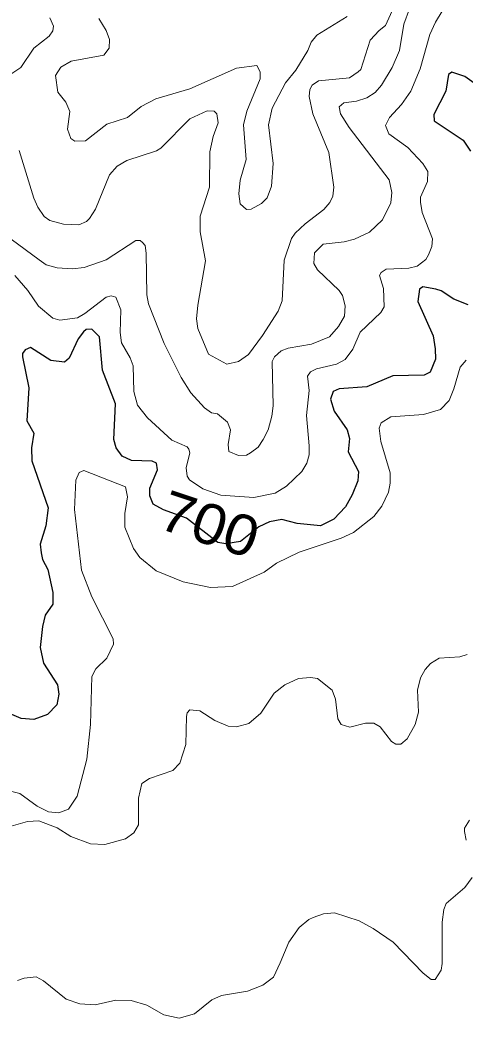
# Model space of a CAD drawing. Extents: x 294.2 to 320.3, y 7482.7 to 7510.7.
# Drawn here: x 315.848 to 316.729, y 7486.449 to 7488.425 of the extents above; entities that cross this region are included whole.
import ezdxf
from ezdxf.enums import TextEntityAlignment as Align

# ---------------------------------------------------------------- set-up
doc = ezdxf.new("R2010")
doc.units = 0
doc.header["$LTSCALE"] = 0.032
doc.layers.add('1', color=7, linetype='Continuous', lineweight=25)
doc.layers.add('2', color=7, linetype='Continuous', lineweight=13)
doc.layers.add('61', color=7, linetype='Continuous')

msp = doc.modelspace()

# ---------------------------------------------------------------- linework, layer by layer
at = {"layer": '1'}
for points in [[(316.7515, 7488.2968), (316.7287, 7488.3133), (316.7027, 7488.322), (316.6964, 7488.3173), (316.6909, 7488.2843), (316.6674, 7488.2382), (316.668, 7488.2254), (316.7252, 7488.1869), (316.7402, 7488.1656)], [(316.7353, 7487.8614), (316.707, 7487.8724), (316.6821, 7487.8889), (316.6713, 7487.8921), (316.6457, 7487.8965), (316.6387, 7487.8921), (316.6355, 7487.8678), (316.6658, 7487.7994), (316.6697, 7487.7742), (316.6705, 7487.7537), (316.6599, 7487.7278), (316.6481, 7487.7215), (316.586, 7487.7207), (316.5345, 7487.6987), (316.4802, 7487.6947), (316.4684, 7487.6892), (316.4629, 7487.6743), (316.47, 7487.6507), (316.4959, 7487.6137), (316.5007, 7487.5964), (316.4979, 7487.5697), (316.5183, 7487.5312), (316.5168, 7487.5123), (316.5057, 7487.4848), (316.4927, 7487.4611), (316.4696, 7487.4368), (316.4428, 7487.4235), (316.3967, 7487.4282), (316.3663, 7487.4361), (316.342, 7487.4314), (316.3207, 7487.4212), (316.2846, 7487.3921), (316.2555, 7487.3874), (316.24, 7487.3905), (316.1779, 7487.4387), (316.1323, 7487.4552), (316.1115, 7487.4662), (316.1053, 7487.4827), (316.1053, 7487.4977), (316.1202, 7487.5346), (316.1186, 7487.5472), (316.11, 7487.5512), (316.0691, 7487.5527), (316.0502, 7487.5614), (316.0384, 7487.5779), (316.0341, 7487.5944), (316.0372, 7487.6652), (316.0115, 7487.732), (316.0055, 7487.7978), (315.9932, 7487.8104), (315.9906, 7487.8129), (315.9791, 7487.8123), (315.974, 7487.8078), (315.9631, 7487.7938), (315.9453, 7487.7554), (315.9364, 7487.7478), (315.9094, 7487.7508), (315.8693, 7487.7767), (315.8585, 7487.772), (315.8533, 7487.7644), (315.8533, 7487.758), (315.8655, 7487.6967), (315.8616, 7487.6316), (315.8757, 7487.6067), (315.8712, 7487.5779), (315.8719, 7487.5524), (315.9038, 7487.4592), (315.8993, 7487.4235), (315.8884, 7487.3871), (315.89, 7487.3698)], [(315.89, 7487.3698), (315.8931, 7487.3564), (315.9033, 7487.3367), (315.9132, 7487.2911), (315.9132, 7487.2683), (315.8982, 7487.2463), (315.8927, 7487.2243)], [(315.8927, 7487.2243), (315.8884, 7487.1826), (315.8947, 7487.1511), (315.9222, 7487.1087), (315.9253, 7487.0898), (315.9214, 7487.0686), (315.9025, 7487.0497), (315.8758, 7487.0395), (315.8506, 7487.0418), (315.8086, 7487.0599)]]:
    msp.add_lwpolyline(points, dxfattribs=at)
at = {"layer": '2'}
for points in [[(316.5231, 7488.3275), (316.541, 7488.3856), (316.5588, 7488.4041), (316.5716, 7488.4144), (316.6004, 7488.4788)], [(316.684, 7488.4424), (316.6706, 7488.4208), (316.6597, 7488.3965), (316.64, 7488.3288), (316.6221, 7488.2841), (316.6035, 7488.2579), (316.5799, 7488.2324), (316.5716, 7488.2164), (316.578, 7488.1998), (316.6157, 7488.1724), (316.6457, 7488.1411), (316.6553, 7488.1251), (316.6546, 7488.1054), (316.6412, 7488.0741), (316.6406, 7488.0645), (316.6444, 7488.0441), (316.6648, 7487.9917), (316.6635, 7487.9764), (316.6566, 7487.9598), (316.6515, 7487.9508), (316.6342, 7487.9374), (316.6176, 7487.9336), (316.5729, 7487.9316), (316.5633, 7487.9253), (316.5601, 7487.9195), (316.5678, 7487.8934), (316.5691, 7487.8569), (316.5627, 7487.8461), (316.5218, 7487.8072), (316.5072, 7487.7733), (316.4918, 7487.7529), (316.4746, 7487.7433), (316.435, 7487.7344), (316.4235, 7487.7286), (316.4171, 7487.7197), (316.4203, 7487.6916), (316.4152, 7487.6418)], [(316.5787, 7488.1085), (316.4995, 7488.2126), (316.4829, 7488.2394), (316.4797, 7488.2535), (316.4893, 7488.2611), (316.5142, 7488.2643), (316.5346, 7488.2713), (316.5512, 7488.2815), (316.564, 7488.2962), (316.585, 7488.3314), (316.5991, 7488.3646), (316.608, 7488.4169), (316.6189, 7488.4476)], [(315.907, 7488.4297), (315.9147, 7488.4131), (315.9134, 7488.4035), (315.9057, 7488.3933), (315.8757, 7488.3697), (315.8502, 7488.3313), (315.8323, 7488.3192)], [(316.0046, 7488.4284), (316.0187, 7488.4042), (316.0251, 7488.3863), (316.0245, 7488.3697), (316.0143, 7488.3556), (315.9498, 7488.3435), (315.9293, 7488.332), (315.9185, 7488.3154), (315.9229, 7488.2822), (315.9389, 7488.2624), (315.9466, 7488.2439), (315.9421, 7488.2088), (315.9491, 7488.1902), (315.9568, 7488.1852), (315.9779, 7488.1858), (316.02, 7488.219), (316.0609, 7488.2324), (316.0883, 7488.2541), (316.1171, 7488.2694), (316.1847, 7488.2892), (316.2767, 7488.3295), (316.3169, 7488.3352), (316.3239, 7488.3224), (316.3239, 7488.309), (316.2971, 7488.2445), (316.2907, 7488.2177), (316.2958, 7488.1488), (316.2837, 7488.1079), (316.2811, 7488.0811), (316.2837, 7488.0613), (316.2964, 7488.0498), (316.306, 7488.0504), (316.3265, 7488.0619), (316.3373, 7488.0728), (316.3463, 7488.0964), (316.3494, 7488.1411), (316.3399, 7488.2177), (316.3475, 7488.2509), (316.3737, 7488.3007), (316.3941, 7488.3256), (316.4178, 7488.3646), (316.4248, 7488.3812), (316.4356, 7488.3952), (316.4956, 7488.4322)], [(316.4203, 7488.2739), (316.4216, 7488.2879), (316.4267, 7488.2962), (316.4388, 7488.3045), (316.5001, 7488.3109), (316.5174, 7488.3224), (316.5231, 7488.3275)], [(315.8463, 7488.1666), (315.8757, 7488.0722), (315.8833, 7488.0543), (315.8961, 7488.0358), (315.9076, 7488.0281), (315.9345, 7488.021), (315.9644, 7488.0198), (315.9797, 7488.0262), (315.9855, 7488.0319), (315.9977, 7488.0504), (316.0251, 7488.1188), (316.0404, 7488.1354), (316.0596, 7488.1468), (316.1183, 7488.166), (316.1273, 7488.1717), (316.1847, 7488.2298), (316.2185, 7488.2452), (316.2326, 7488.2445), (316.2377, 7488.2394), (316.2403, 7488.2216), (316.2307, 7488.1947), (316.2243, 7488.1641), (316.223, 7488.0939), (316.2051, 7488.0364), (316.2051, 7488.0058), (316.2153, 7487.9483), (316.2, 7487.8602), (316.1975, 7487.8334), (316.2, 7487.8142), (316.2211, 7487.7631), (316.2575, 7487.7433), (316.2805, 7487.749), (316.3003, 7487.7625), (316.3284, 7487.8002), (316.359, 7487.8487), (316.3673, 7487.8691), (316.3711, 7487.9496), (316.3858, 7487.9923), (316.3929, 7488.0032), (316.4126, 7488.0217), (316.4497, 7488.0498), (316.4618, 7488.0638), (316.4676, 7488.076), (316.4695, 7488.0939), (316.4592, 7488.1628), (316.428, 7488.2394), (316.4203, 7488.2739)], [(316.4899, 7487.9859), (316.5104, 7487.9911), (316.5403, 7488.0051), (316.5659, 7488.0293), (316.5825, 7488.0632), (316.5844, 7488.0836), (316.5787, 7488.1085)], [(315.831, 7487.9911), (315.8859, 7487.9502), (315.9, 7487.9406), (315.9217, 7487.9342), (315.9523, 7487.9323), (315.9753, 7487.9349), (316.0187, 7487.9502), (316.0774, 7487.9885), (316.0864, 7487.9885), (316.0908, 7487.9847), (316.096, 7487.9783), (316.0979, 7487.9636), (316.0991, 7487.8806), (316.1024, 7487.8633), (316.1336, 7487.7848), (316.1675, 7487.7172), (316.1866, 7487.6865), (316.2135, 7487.6571), (316.2275, 7487.6475), (316.239, 7487.645), (316.2588, 7487.629), (316.2651, 7487.6137), (316.26, 7487.5844), (316.2613, 7487.5709), (316.2805, 7487.5626), (316.2964, 7487.5633), (316.3047, 7487.5677), (316.3194, 7487.5792), (316.3297, 7487.5946), (316.3392, 7487.6137), (316.3469, 7487.6405), (316.3494, 7487.661), (316.3475, 7487.7491), (316.352, 7487.758), (316.3654, 7487.7701), (316.3788, 7487.7753), (316.4254, 7487.7835), (316.4605, 7487.7976), (316.4784, 7487.818), (316.4906, 7487.8385), (316.4918, 7487.8589), (316.4867, 7487.8793), (316.4797, 7487.8895), (316.4369, 7487.9304), (316.4299, 7487.9432), (316.4311, 7487.9642), (316.4484, 7487.9815), (316.4899, 7487.9859)], [(316.3533, 7487.4879), (316.3112, 7487.4796), (316.246, 7487.4841), (316.2099, 7487.4969), (316.1834, 7487.5147), (316.1794, 7487.5219), (316.1771, 7487.5381), (316.1846, 7487.5681), (316.1823, 7487.5754), (316.1788, 7487.5798), (316.149, 7487.5933), (316.1004, 7487.6373), (316.0807, 7487.6622), (316.0736, 7487.6891), (316.0723, 7487.7401), (316.0666, 7487.7561), (316.0493, 7487.7861), (316.0468, 7487.8065), (316.0481, 7487.8512), (316.0379, 7487.8761), (316.0289, 7487.8787), (316.0187, 7487.8761), (315.9766, 7487.8442), (315.9619, 7487.8353), (315.9268, 7487.8308), (315.9133, 7487.8346), (315.8846, 7487.8583), (315.8636, 7487.8895), (315.838, 7487.9195)], [(316.6974, 7487.6715), (316.7072, 7487.6948), (316.7193, 7487.7379), (316.7313, 7487.7513)], [(316.5627, 7487.5907), (316.5589, 7487.6169), (316.5633, 7487.6271), (316.5825, 7487.6392), (316.6469, 7487.6436), (316.6802, 7487.6536), (316.6974, 7487.6715)], [(316.4152, 7487.6418), (316.4209, 7487.5818), (316.4203, 7487.5639), (316.4158, 7487.5473), (316.4063, 7487.5307), (316.3756, 7487.502), (316.3533, 7487.4879)], [(315.8184, 7486.9006), (315.8482, 7486.8934), (315.8821, 7486.8683), (315.9045, 7486.8567), (315.9252, 7486.8547), (315.9441, 7486.8625), (315.9613, 7486.8881), (315.9804, 7486.9612), (315.988, 7487.0302), (315.9906, 7487.1247), (315.9983, 7487.14), (316.02, 7487.161), (316.0334, 7487.1891), (316.0327, 7487.1993), (315.9906, 7487.283), (315.9702, 7487.3353), (315.9561, 7487.4554), (315.9587, 7487.5141), (315.9651, 7487.5288), (315.9747, 7487.5332), (316.057, 7487.5007), (316.0608, 7487.4809), (316.0557, 7487.4477), (316.0557, 7487.4209), (316.073, 7487.3788), (316.0851, 7487.3609), (316.1177, 7487.334), (316.1713, 7487.3123), (316.2256, 7487.3015), (316.2689, 7487.3035), (316.3315, 7487.3313), (316.3562, 7487.3494), (316.4005, 7487.3711), (316.4837, 7487.3987), (316.5084, 7487.4099), (316.5486, 7487.4416), (316.5646, 7487.4624), (316.5774, 7487.4899), (316.5812, 7487.5077), (316.5806, 7487.5282), (316.5627, 7487.5907)], [(316.7332, 7487.1687), (316.7185, 7487.1636), (316.6776, 7487.161), (316.661, 7487.1508), (316.6502, 7487.1387), (316.6412, 7487.1221), (316.6349, 7487.0978), (316.6367, 7487.0544), (316.6303, 7487.0302), (316.6144, 7487.0014), (316.6023, 7486.9912), (316.5921, 7486.9912), (316.5837, 7486.9963), (316.5614, 7487.0251), (316.5486, 7487.0327), (316.5321, 7487.0327), (316.5011, 7487.0247), (316.4839, 7487.0297), (316.4776, 7487.0414), (316.4727, 7487.08), (316.4663, 7487.0978), (316.4369, 7487.1208), (316.4235, 7487.1233), (316.3993, 7487.1208), (316.3724, 7487.1087), (316.3514, 7487.0921), (316.3246, 7487.0525), (316.3009, 7487.032), (316.2767, 7487.025), (316.2601, 7487.0263), (316.2339, 7487.0378), (316.2039, 7487.0569), (316.1841, 7487.0589)], [(316.1841, 7487.0589), (316.179, 7487.0531), (316.1777, 7487.0455), (316.1764, 7486.9906), (316.1649, 7486.9535), (316.1509, 7486.9388), (316.1045, 7486.9231)], [(316.1045, 7486.9231), (316.0895, 7486.9131), (316.0826, 7486.8841), (316.0825, 7486.831), (316.0736, 7486.815), (316.057, 7486.8035), (316.016, 7486.7923), (315.9879, 7486.7934), (315.9489, 7486.8079), (315.9219, 7486.8254), (315.8857, 7486.8388), (315.8633, 7486.8377), (315.8306, 7486.8288)], [(316.7312, 7486.8009), (316.7281, 7486.8182), (316.7281, 7486.8245), (316.7376, 7486.8405)], [(316.329, 7486.5136), (316.3501, 7486.5296), (316.3635, 7486.5577), (316.3801, 7486.5985), (316.4005, 7486.6279), (316.4197, 7486.6439), (316.4286, 7486.6477), (316.4491, 7486.6547), (316.4708, 7486.6566), (316.5193, 7486.6413), (316.5475, 7486.626), (316.587, 7486.5985), (316.6463, 7486.5372), (316.6623, 7486.5251), (316.67, 7486.5251), (316.6821, 7486.5436), (316.684, 7486.5564), (316.684, 7486.6381), (316.6872, 7486.6637), (316.6916, 7486.6751), (316.7286, 7486.7071), (316.7429, 7486.7266)], [(315.8431, 7486.5226), (315.8566, 7486.5277), (315.8801, 7486.5302), (315.8949, 7486.5219), (315.9395, 7486.4861), (315.9664, 7486.4766), (315.997, 7486.4746), (316.0379, 7486.4836), (316.0685, 7486.483), (316.0992, 7486.474), (316.133, 7486.4549)], [(316.133, 7486.4549), (316.163, 7486.4485), (316.1937, 7486.4568), (316.2282, 7486.4843), (316.2473, 7486.4932), (316.2984, 7486.5015), (316.329, 7486.5136)]]:
    msp.add_lwpolyline(points, dxfattribs=at)

# ---------------------------------------------------------------- texts
at = {"layer": '61', "width": 1.1}
msp.add_text('700', height=0.08, rotation=341.586, dxfattribs=at).set_placement((316.2111, 7487.3888), align=Align.CENTER)

doc.saveas('drawing.dxf')
